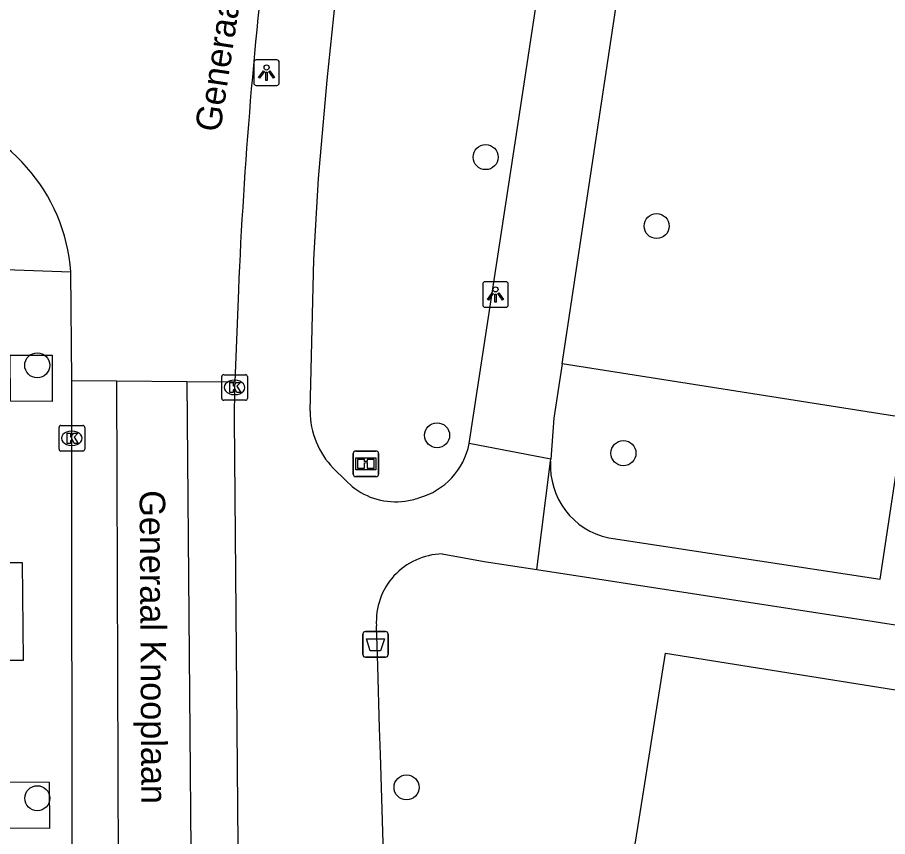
# Model space of a CAD drawing. Extents: x 161084 to 161928, y 385355 to 386522.
# Drawn here: x 161635.42 to 161669.44, y 385424.21 to 385456.25 of the extents above; entities that cross this region are included whole.
import ezdxf

# ---------------------------------------------------------------- set-up
doc = ezdxf.new("R2010")
doc.units = 0
for name, color, linetype in [('IMGEO_Afvalbak', 7, 'Continuous'), ('IMGEO_Boom', 7, 'Continuous'), ('IMGEO_Fietspad_gesloten', 7, 'Continuous'), ('IMGEO_Groenvoorziening', 7, 'Continuous'), ('IMGEO_Informatiebord', 7, 'Continuous'), ('IMGEO_Kolk', 7, 'Continuous'), ('IMGEO_Lichtpunt', 7, 'Continuous'), ('IMGEO_Openbare_ruimte_label', 7, 'Continuous'), ('IMGEO_Pand', 7, 'Continuous'), ('IMGEO_Rijbaan_lokaal_gesloten', 7, 'Continuous'), ('IMGEO_Rijbaan_lokaal_open', 7, 'Continuous'), ('IMGEO_Voetpad_gesloten', 7, 'Continuous'), ('IMGEO_Voetpad_open', 7, 'Continuous')]:
    doc.layers.add(name, color=color, linetype=linetype)

msp = doc.modelspace()

# ---------------------------------------------------------------- linework, layer by layer
at = {"layer": 'IMGEO_Afvalbak'}
for p, q in [((161649.025, 385432.23), (161649.815, 385432.23)), ((161649.815, 385432.23), (161649.025, 385432.23)), ((161648.925, 385431.33), (161648.925, 385432.13)), ((161648.925, 385432.13), (161648.925, 385431.33)), ((161649.915, 385432.13), (161649.915, 385431.33)), ((161649.915, 385431.33), (161649.915, 385432.13)), ((161649.815, 385431.23), (161649.025, 385431.23)), ((161649.025, 385431.23), (161649.815, 385431.23))]:
    msp.add_line(p, q, dxfattribs=at)
msp.add_lwpolyline([(161649.068, 385431.944), (161649.772, 385431.944), (161649.623, 385431.474), (161649.217, 385431.474), (161649.068, 385431.944)], dxfattribs=at)
for centre, start, end in [((161649.025, 385432.13), 90, 180), ((161649.025, 385432.13), 90, 180), ((161649.815, 385432.13), 0, 90), ((161649.815, 385432.13), 360, 90), ((161649.025, 385431.33), 180, 270), ((161649.025, 385431.33), 180, 270), ((161649.815, 385431.33), 270, 0), ((161649.815, 385431.33), 270, 0)]:
    msp.add_arc(centre, 0.1, start, end, dxfattribs=at)
at = {"layer": 'IMGEO_Boom'}
for centre in [(161653.727, 385450.783), (161660.413, 385448.088), (161636.197, 385442.642), (161651.83, 385439.905), (161659.116, 385439.206), (161650.634, 385426.134), (161636.2, 385425.71)]:
    msp.add_circle(centre, 0.489, dxfattribs=at)
at = {"layer": 'IMGEO_Fietspad_gesloten'}
for points in [[(161637.604, 385404.614), (161637.589, 385404.787), (161637.6, 385405.961), (161637.587, 385407.832), (161637.573, 385420.761), (161637.56, 385421.972), (161637.567, 385422.343), (161637.552, 385439.789), (161637.549, 385442.052)], [(161643.92, 385441.991), (161643.912, 385441.776), (161643.897, 385440.551), (161644.054, 385422.357), (161644.051, 385421.992), (161644.086, 385420.778), (161644.09, 385420.697), (161644.095, 385420.617)]]:
    msp.add_lwpolyline(points, dxfattribs=at)
at = {"layer": 'IMGEO_Groenvoorziening'}
msp.add_lwpolyline([(161687.355, 385437.87), (161656.719, 385442.697)], dxfattribs=at)
at = {"layer": 'IMGEO_Informatiebord'}
for p, q in [((161648.551, 385438.388), (161648.551, 385439.188)), ((161648.551, 385439.188), (161648.551, 385438.388)), ((161648.651, 385439.288), (161649.441, 385439.288)), ((161649.441, 385439.288), (161648.651, 385439.288)), ((161649.541, 385439.188), (161649.541, 385438.388)), ((161649.541, 385438.388), (161649.541, 385439.188)), ((161649.441, 385438.288), (161648.651, 385438.288)), ((161648.651, 385438.288), (161649.441, 385438.288))]:
    msp.add_line(p, q, dxfattribs=at)
for points in [[(161648.652, 385439.02), (161649.44, 385439.02), (161649.44, 385438.556), (161648.652, 385438.556), (161648.652, 385439.02)], [(161648.717, 385438.955), (161648.717, 385438.621), (161648.992, 385438.621), (161648.993, 385438.834), (161649.097, 385438.835), (161649.098, 385438.621), (161649.375, 385438.621), (161649.375, 385438.955), (161649.099, 385438.955), (161649.099, 385438.875), (161648.993, 385438.875), (161648.993, 385438.955), (161648.717, 385438.955)]]:
    msp.add_lwpolyline(points, dxfattribs=at)
for centre, start, end in [((161648.651, 385439.188), 90, 180), ((161648.651, 385439.188), 90, 180), ((161649.441, 385439.188), 0, 90), ((161649.441, 385439.188), 360, 90), ((161648.651, 385438.388), 180, 270), ((161648.651, 385438.388), 180, 270), ((161649.441, 385438.388), 270, 0), ((161649.441, 385438.388), 270, 0)]:
    msp.add_arc(centre, 0.1, start, end, dxfattribs=at)
at = {"layer": 'IMGEO_Kolk'}
for p, q in [((161643.411, 385441.35), (161643.411, 385442.202)), ((161643.486, 385442.276), (161644.338, 385442.276)), ((161643.899, 385442.056), (161643.924, 385442.056)), ((161644.412, 385442.202), (161644.412, 385441.35)), ((161643.922, 385441.496), (161643.897, 385441.496)), ((161644.338, 385441.276), (161643.486, 385441.276)), ((161637.051, 385439.363), (161637.051, 385440.215)), ((161637.126, 385440.289), (161637.978, 385440.289)), ((161637.539, 385440.069), (161637.564, 385440.069)), ((161638.052, 385440.215), (161638.052, 385439.363)), ((161637.562, 385439.509), (161637.537, 385439.509)), ((161637.978, 385439.289), (161637.126, 385439.289))]:
    msp.add_line(p, q, dxfattribs=at)
for points in [[(161643.411, 385441.35), (161643.411, 385442.202)], [(161643.486, 385442.276), (161644.338, 385442.276)], [(161644.412, 385442.202), (161644.412, 385441.35)], [(161643.732, 385441.976), (161643.855, 385441.976), (161643.855, 385441.825), (161643.985, 385441.976), (161644.149, 385441.976), (161644.003, 385441.825), (161644.156, 385441.576), (161644.004, 385441.576), (161643.919, 385441.74), (161643.855, 385441.673), (161643.855, 385441.576), (161643.732, 385441.576), (161643.732, 385441.976)], [(161644.338, 385441.276), (161643.486, 385441.276)], [(161637.051, 385439.363), (161637.051, 385440.215)], [(161637.126, 385440.289), (161637.978, 385440.289)], [(161637.372, 385439.989), (161637.495, 385439.989), (161637.495, 385439.838), (161637.625, 385439.989), (161637.789, 385439.989), (161637.643, 385439.838), (161637.796, 385439.589), (161637.644, 385439.589), (161637.559, 385439.753), (161637.495, 385439.686), (161637.495, 385439.589), (161637.372, 385439.589), (161637.372, 385439.989)], [(161638.052, 385440.215), (161638.052, 385439.363)], [(161637.978, 385439.289), (161637.126, 385439.289)]]:
    msp.add_lwpolyline(points, dxfattribs=at)
for centre, start, end in [((161643.488, 385442.2), 91.552, 178.448), ((161643.488, 385442.2), 91.552, 178.448), ((161644.336, 385442.2), 1.552, 88.448), ((161644.336, 385442.2), 1.552, 88.448), ((161643.488, 385441.352), 181.552, 268.448), ((161643.488, 385441.352), 181.552, 268.448), ((161644.336, 385441.352), 271.552, 358.448), ((161644.336, 385441.352), 271.552, 358.448), ((161637.128, 385440.213), 91.552, 178.448), ((161637.128, 385440.213), 91.552, 178.448), ((161637.976, 385440.213), 1.552, 88.448), ((161637.976, 385440.213), 1.552, 88.448), ((161637.128, 385439.365), 181.552, 268.448), ((161637.128, 385439.365), 181.552, 268.448), ((161637.976, 385439.365), 271.552, 358.448), ((161637.976, 385439.365), 271.552, 358.448)]:
    msp.add_arc(centre, 0.0765, start, end, dxfattribs=at)
for centre, major_axis, ratio, start_param, end_param in [((161643.898, 385441.776), (-0.387, 0.002), 0.722429, 4.712389, 7.853982), ((161643.923, 385441.776), (-0.39, 0.002), 0.717154, 1.570796, 4.712389), ((161637.538, 385439.789), (-0.387, 0.002), 0.722429, 4.712389, 7.853982), ((161637.563, 385439.789), (-0.39, 0.002), 0.717154, 1.570796, 4.712389)]:
    msp.add_ellipse(centre, major_axis=major_axis, ratio=ratio, start_param=start_param, end_param=end_param, dxfattribs=at)
at = {"layer": 'IMGEO_Lichtpunt'}
for p, q in [((161644.664, 385454.493), (161644.664, 385453.686)), ((161644.664, 385454.493), (161644.664, 385453.686)), ((161645.566, 385454.588), (161644.758, 385454.588)), ((161645.566, 385454.588), (161644.758, 385454.588)), ((161645.66, 385453.686), (161645.66, 385454.493)), ((161645.66, 385453.686), (161645.66, 385454.493)), ((161644.758, 385453.592), (161645.566, 385453.592)), ((161644.758, 385453.592), (161645.566, 385453.592)), ((161653.614, 385445.815), (161653.614, 385445.008)), ((161653.614, 385445.815), (161653.614, 385445.008)), ((161654.516, 385445.91), (161653.708, 385445.91)), ((161654.516, 385445.91), (161653.708, 385445.91)), ((161654.61, 385445.008), (161654.61, 385445.815)), ((161654.61, 385445.008), (161654.61, 385445.815)), ((161653.708, 385444.914), (161654.516, 385444.914)), ((161653.708, 385444.914), (161654.516, 385444.914))]:
    msp.add_line(p, q, dxfattribs=at)
for points in [[(161645.038, 385454.157), (161645.077, 385454.129), (161644.889, 385453.867), (161644.851, 385453.894), (161645.038, 385454.157)], [(161645.14, 385454.109), (161645.187, 385454.109), (161645.187, 385453.787), (161645.14, 385453.787), (161645.14, 385454.109)], [(161645.25, 385454.129), (161645.288, 385454.156), (161645.475, 385453.894), (161645.436, 385453.866), (161645.25, 385454.129)], [(161653.988, 385445.479), (161654.027, 385445.451), (161653.839, 385445.189), (161653.801, 385445.216), (161653.988, 385445.479)], [(161654.09, 385445.431), (161654.137, 385445.431), (161654.137, 385445.109), (161654.09, 385445.109), (161654.09, 385445.431)], [(161654.2, 385445.451), (161654.238, 385445.478), (161654.425, 385445.216), (161654.386, 385445.188), (161654.2, 385445.451)]]:
    msp.add_lwpolyline(points, dxfattribs=at)
for centre in [(161645.163, 385454.291), (161654.113, 385445.613)]:
    msp.add_circle(centre, 0.0994, dxfattribs=at)
for centre, start, end in [((161644.758, 385454.493), 90, 180), ((161644.758, 385454.493), 90, 180), ((161645.566, 385454.493), 0, 90), ((161645.566, 385454.493), 0, 90), ((161644.758, 385453.686), 180, 270), ((161644.758, 385453.686), 180, 270), ((161645.566, 385453.686), 270, 0), ((161645.566, 385453.686), 270, 360), ((161653.708, 385445.815), 90, 180), ((161653.708, 385445.815), 90, 180), ((161654.516, 385445.815), 0, 90), ((161654.516, 385445.815), 0, 90), ((161653.708, 385445.008), 180, 270), ((161653.708, 385445.008), 180, 270), ((161654.516, 385445.008), 270, 0), ((161654.516, 385445.008), 270, 360)]:
    msp.add_arc(centre, 0.0946, start, end, dxfattribs=at)
at = {"layer": 'IMGEO_Pand'}
msp.add_lwpolyline([(161663.754, 385420.742), (161659.187, 385421.469), (161659.876, 385425.794), (161660.033, 385426.782), (161660.765, 385431.379), (161668.52, 385430.144), (161669.679, 385429.959), (161678.593, 385428.539)], dxfattribs=at)
at = {"layer": 'IMGEO_Rijbaan_lokaal_gesloten'}
for points in [[(161639.301, 385442.036), (161642.051, 385442.009)], [(161639.301, 385442.036), (161639.382, 385415.385), (161639.401, 385399.233), (161639.539, 385386.001)], [(161642.051, 385442.009), (161642.23, 385420.626), (161644.095, 385420.617)]]:
    msp.add_lwpolyline(points, dxfattribs=at)
at = {"layer": 'IMGEO_Rijbaan_lokaal_open'}
for points in [[(161637.549, 385442.052), (161637.517, 385446.293)], [(161644.06, 385445.586), (161643.92, 385441.991)], [(161637.549, 385442.052), (161639.301, 385442.036)], [(161642.051, 385442.009), (161643.92, 385441.991)]]:
    msp.add_lwpolyline(points, dxfattribs=at)
for centre, radius, start, end in [((161833.966, 385437.297), 190.087, 173.02986, 177.50061), ((161630.541, 385445.762), 6.996, 4.3562, 78.575)]:
    msp.add_arc(centre, radius, start, end, dxfattribs=at)
at = {"layer": 'IMGEO_Voetpad_gesloten'}
msp.add_lwpolyline([(161635.643, 385431.094), (161634.54, 385431.092), (161634.34, 385431.092), (161634.303, 385434.928), (161634.522, 385434.928), (161635.605, 385434.93), (161635.643, 385431.094)], dxfattribs=at)
at = {"layer": 'IMGEO_Voetpad_open'}
for points in [[(161656.719, 385442.697), (161665.355, 385500), (161668.88, 385522.726)], [(161646.866, 385440.852), (161647.015, 385446.776), (161647.198, 385449.946), (161647.537, 385453.796), (161647.993, 385458.185)], [(161653.085, 385439.584), (161655.028, 385452.288), (161655.683, 385456.575)], [(161633.855, 385446.428), (161637.517, 385446.293)], [(161635.15, 385441.234), (161635.14, 385443.034), (161636.779, 385443.043), (161636.784, 385441.233), (161635.15, 385441.234)], [(161656.719, 385442.697), (161656.399, 385440.577), (161656.274, 385438.966)], [(161656.274, 385438.966), (161653.085, 385439.584)], [(161658.543, 385435.892), (161669.148, 385434.281), (161669.917, 385439.371), (161670.89, 385439.24), (161670.21, 385434.108), (161676.161, 385433.187), (161677.27, 385433.016), (161684.524, 385431.894)], [(161656.268, 385438.891), (161656.274, 385438.966)], [(161648.503, 385437.908), (161648.263, 385438.141), (161647.772, 385438.616)], [(161655.732, 385434.651), (161656.268, 385438.891)], [(161652.029, 385435.264), (161653.669, 385434.969), (161655.732, 385434.651)], [(161655.732, 385434.651), (161668.914, 385432.617), (161670.074, 385432.438), (161679.607, 385430.967), (161687.795, 385429.703)], [(161650.258, 385418.495), (161649.92, 385419.461), (161649.827, 385420.482), (161649.613, 385427.428), (161649.582, 385428.447), (161649.507, 385430.881), (161649.459, 385432.447)], [(161636.665, 385426.336), (161636.679, 385424.531), (161634.943, 385424.536), (161634.961, 385426.354), (161636.665, 385426.336)]]:
    msp.add_lwpolyline(points, dxfattribs=at)
for centre, radius, start, end in [((161650.076, 385440.851), 3.21, 179.985, 224.1294), ((161650.395, 385440.104), 2.74, 285.3665, 349.0624), ((161659.136, 385438.704), 2.874, 176.269, 258.0979), ((161650.211, 385440.023), 2.719, 231.085, 277.6757), ((161650.178, 385440.149), 2.848, 277.9934, 289.3385), ((161652.094, 385432.624), 2.641, 91.4185, 183.832)]:
    msp.add_arc(centre, radius, start, end, dxfattribs=at)

# ---------------------------------------------------------------- texts
at = {"layer": 'IMGEO_Openbare_ruimte_label'}
for s, rotation, p in [('Generaal Coenderslaan', 81.4324, (161643.347, 385451.73)), ('Generaal Knooplaan', 270.3438, (161640.198, 385437.753))]:
    msp.add_text(s, height=1, rotation=rotation, dxfattribs=at).set_placement(p)

doc.saveas('drawing.dxf')
